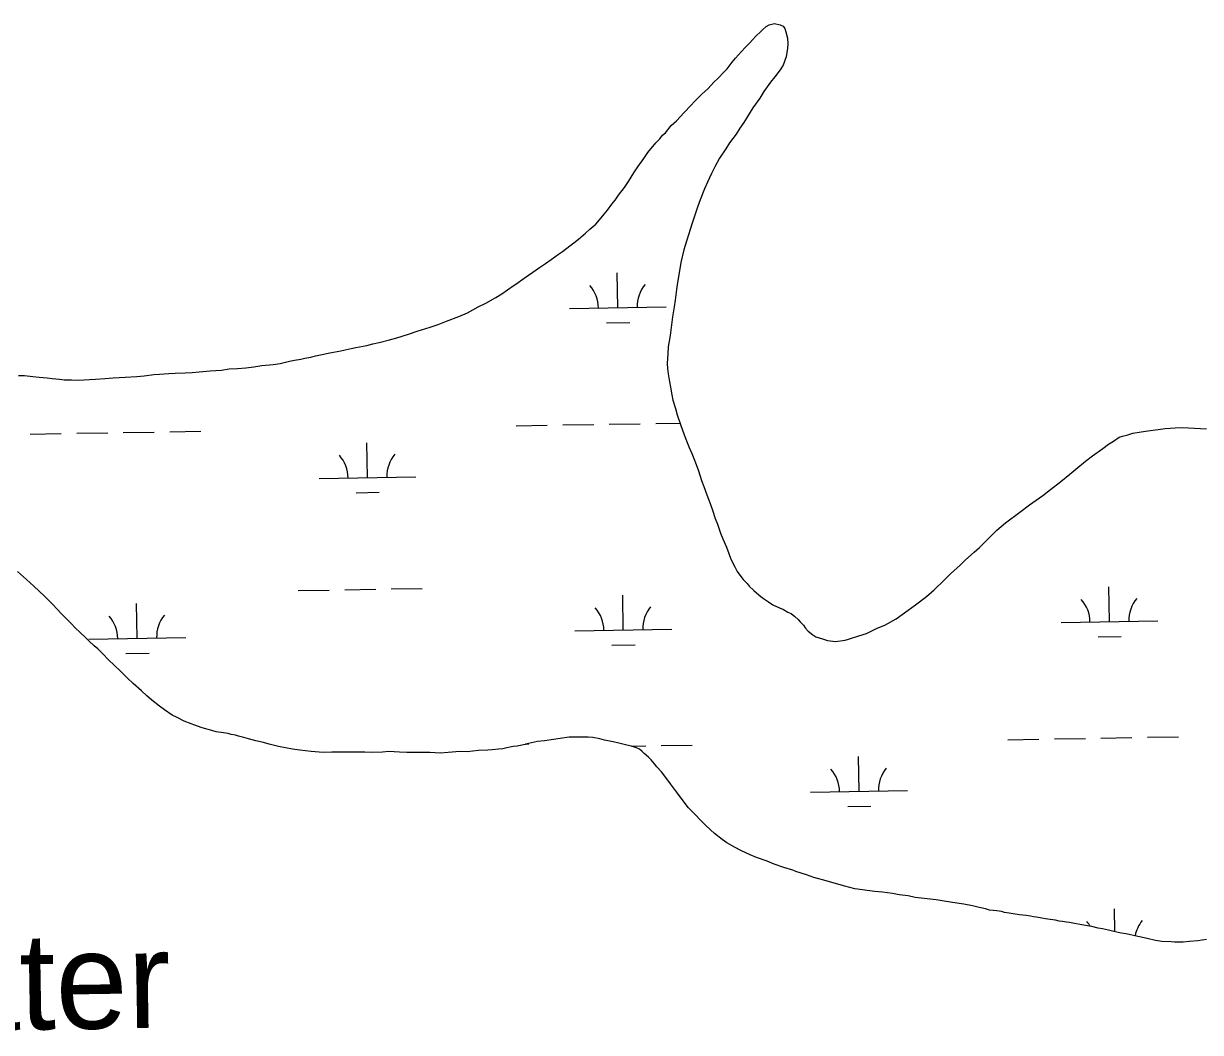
# Model space of a CAD drawing. Extents: x 3887375 to 3925618, y 296674 to 322633.
# Drawn here: x 3895306 to 3896521, y 317808 to 318849 of the extents above; entities that cross this region are included whole.
import ezdxf

# ---------------------------------------------------------------- set-up
doc = ezdxf.new("R2010")
doc.units = 0
for name, color, linetype in [('V-RIVR-IDEN', 7, 'Continuous'), ('V-TOPO-SHOR', 7, 'Continuous'), ('V-WETL-SWMP', 7, 'Continuous')]:
    doc.layers.add(name, color=color, linetype=linetype)

msp = doc.modelspace()

# ---------------------------------------------------------------- linework, layer by layer
at = {"layer": 'V-TOPO-SHOR'}
for points in [[(3896058.5, 318832.5), (3896062.2, 318836.7), (3896066.5, 318840.6), (3896068.7, 318842.7), (3896072.4, 318846.1), (3896075.5, 318847.8), (3896081, 318849.3), (3896087.1, 318848), (3896089.9, 318846.7), (3896091.7, 318844.2), (3896092.9, 318840.8), (3896094.6, 318834.1), (3896094.8, 318828.3), (3896094.4, 318823.7), (3896093.1, 318814.8), (3896089.9, 318806.3), (3896087, 318801.5), (3896081.4, 318794.2), (3896077.1, 318788.8), (3896070.2, 318779.1), (3896065.8, 318772.4), (3896058.9, 318762.4), (3896053.3, 318753.3), (3896049.5, 318747), (3896045.4, 318741.2), (3896041.7, 318735.2), (3896034.8, 318726.1), (3896030.7, 318720), (3896024.4, 318710.4), (3896019.4, 318701.3), (3896015.9, 318694.6), (3896012.1, 318685.5), (3896009, 318678.5), (3896004.2, 318667.2), (3896001.6, 318659.9), (3895998.1, 318649.3), (3895995.9, 318642.3), (3895992.7, 318632.2), (3895990.4, 318624.6), (3895987.5, 318615.8), (3895984.5, 318602.7), (3895983.2, 318594.1), (3895980.9, 318581.9), (3895979.8, 318574.6), (3895978.4, 318563.9), (3895977.4, 318556.9), (3895975.7, 318546.5), (3895974.3, 318535.5), (3895973.3, 318527.3), (3895971.3, 318515.7), (3895970.9, 318508.4), (3895970.4, 318498.3), (3895970.6, 318493.1), (3895971.5, 318487.8), (3895972.6, 318479.6), (3895973.7, 318474), (3895975.1, 318466.1), (3895976.2, 318460.5), (3895978.9, 318451.9), (3895980.6, 318445.5), (3895984.1, 318435.3), (3895987.9, 318424.9), (3895990.9, 318416.9), (3895992.9, 318411.6), (3895995.6, 318405.5)], [(3895885.9, 318633), (3895890.5, 318636.9), (3895896.7, 318642.3), (3895900.5, 318646.5), (3895905.2, 318652.5), (3895908.6, 318656.5), (3895913.3, 318662.8), (3895916.7, 318667), (3895920.2, 318672.2), (3895926.4, 318680), (3895930.5, 318686.1), (3895935.8, 318695.2), (3895939.9, 318701.3), (3895946.1, 318710), (3895950.5, 318716.1), (3895958.6, 318726.1), (3895962.7, 318730.3), (3895965.5, 318734.2), (3895968.6, 318736.6), (3895974.5, 318744.2), (3895979.8, 318749), (3895987.9, 318757.4), (3895994.7, 318764.7), (3895998.4, 318768.9), (3896002.5, 318772.8), (3896006.2, 318776.4), (3896012.7, 318782.4), (3896018.6, 318788.8), (3896023, 318793), (3896028.9, 318799), (3896032.3, 318802.6), (3896037.3, 318809.3), (3896040.7, 318813.5), (3896047, 318820.4), (3896050.7, 318824.4), (3896055.7, 318829.5), (3896058.5, 318832.5)], [(3895373.9, 318481.8), (3895380, 318482.3), (3895390.1, 318482.8), (3895398.4, 318483.5), (3895410.6, 318484.3), (3895422.9, 318485), (3895430.2, 318485.8), (3895440.4, 318486.9), (3895446.2, 318487.4), (3895455.7, 318488.2), (3895462.4, 318488.4), (3895472.8, 318488.8), (3895479.9, 318489), (3895487.2, 318489.8), (3895498.5, 318490.9), (3895510.2, 318491.6), (3895518.2, 318492.7), (3895526.7, 318493.2), (3895535.3, 318494), (3895543.6, 318494.8), (3895551.9, 318496.2), (3895563.5, 318497.5), (3895570.6, 318498.3), (3895580.4, 318500.6), (3895585.6, 318501.8), (3895592, 318502.9), (3895596.3, 318503.7), (3895602.5, 318504.9), (3895607.4, 318506.3), (3895612.3, 318507.2), (3895620.3, 318509.2), (3895625.8, 318510), (3895633.5, 318511.4), (3895637.8, 318512.6), (3895643.9, 318514), (3895648.8, 318514.9), (3895660.2, 318517.1), (3895666.6, 318518.6), (3895673.1, 318520), (3895683.8, 318522.9), (3895691.2, 318524.9), (3895703.2, 318528.7), (3895712.1, 318531.6), (3895725.6, 318535.7), (3895733.9, 318538.6), (3895742.5, 318541.9), (3895755.2, 318546.9), (3895764.1, 318550.7), (3895775.2, 318557), (3895783.2, 318560.8), (3895793.4, 318566.5), (3895799.6, 318570.3), (3895811.3, 318578.4), (3895814.1, 318580.2), (3895822.5, 318586.5), (3895831.7, 318592.8), (3895838.5, 318597.3), (3895844.7, 318601.5), (3895850.6, 318605.7), (3895858, 318611.1), (3895862.4, 318614), (3895869.8, 318619.7), (3895874.1, 318623), (3895878.8, 318626.6), (3895885.9, 318633)], [(3895300.5, 318486), (3895306.7, 318485.9), (3895315.5, 318485.1), (3895321.9, 318484.4), (3895330.2, 318483.4), (3895335.4, 318483), (3895343, 318482.3), (3895347.9, 318481.6), (3895355.2, 318481.5), (3895362.9, 318481), (3895373.9, 318481.8)], [(3896116, 318222.2), (3896120.6, 318218.2), (3896123.9, 318216.3), (3896130.6, 318214), (3896135.8, 318212.4), (3896144, 318211.4), (3896154.1, 318212.8), (3896157.5, 318213.9), (3896168.3, 318217.1), (3896176, 318219.8), (3896187.1, 318225.1), (3896195.1, 318228.3), (3896206.8, 318234.9), (3896219.2, 318243.9), (3896226.6, 318249.3), (3896238, 318258), (3896245.8, 318264.6), (3896256.3, 318274.8), (3896262.9, 318281.4), (3896272.8, 318290.2), (3896278.4, 318295.6), (3896287.4, 318303.7), (3896292.7, 318308.5), (3896302.6, 318318.5), (3896310.7, 318326.3), (3896319.7, 318333.8), (3896334.5, 318344.9), (3896344.4, 318352.4), (3896358, 318362), (3896366.1, 318368.3), (3896376.6, 318376.4), (3896385.9, 318384.2), (3896392.1, 318389.3), (3896402.3, 318397.7), (3896409.4, 318403.1), (3896420, 318410.6), (3896425.8, 318415.1), (3896431.1, 318418.3), (3896437, 318422.2), (3896440.4, 318423.4), (3896445.9, 318424.8), (3896451.1, 318426.3), (3896459.7, 318427.7), (3896466.4, 318428.8), (3896477.2, 318430.2), (3896484.5, 318431.3), (3896494.6, 318432), (3896502.3, 318432.2), (3896514.8, 318431.7), (3896527, 318430.9)], [(3895995.6, 318405.5), (3895997.9, 318400.3), (3896000.3, 318394.1), (3896002.6, 318387.6), (3896005.8, 318377.5), (3896008.2, 318371.3), (3896011.4, 318362.7), (3896014.7, 318353.8), (3896017, 318347), (3896019.9, 318338.4), (3896022.3, 318332.6), (3896025.5, 318323.3), (3896027.6, 318317.5), (3896031.4, 318308.6), (3896033.8, 318302.4), (3896036.1, 318296.3), (3896040, 318288.6), (3896042.6, 318283.6), (3896046.2, 318278.4), (3896048.9, 318275.3), (3896052.8, 318271.2), (3896054.9, 318268.4), (3896059.8, 318264.1), (3896064.9, 318259.7), (3896068.8, 318256.6), (3896074.9, 318252.5), (3896079.4, 318249.4), (3896086.1, 318246.2), (3896090.4, 318244.3), (3896094.9, 318241.8), (3896098.3, 318240.2), (3896102.2, 318237.1), (3896105.5, 318234), (3896107.6, 318231.8), (3896111.2, 318228.4), (3896112.7, 318225.6), (3896116, 318222.2)], [(3895316.5, 318268.5), (3895308.9, 318275.4), (3895299.6, 318283.8)], [(3895756.2, 318097.8), (3895744.2, 318096.7), (3895736.3, 318096.2), (3895725.3, 318096.7), (3895718.5, 318096.8), (3895708.1, 318096.7), (3895701.4, 318096.8), (3895694.1, 318097.2), (3895683.1, 318097.7), (3895676.3, 318097.2), (3895665.6, 318096.7), (3895658, 318097.1), (3895645.4, 318097), (3895636.6, 318097.2), (3895624, 318097), (3895615.1, 318096.9), (3895602.9, 318097.7), (3895591, 318099.1), (3895583.4, 318100.4), (3895576.1, 318101.8), (3895569, 318103.1), (3895559.3, 318105.4), (3895553.5, 318107), (3895545.6, 318109), (3895538, 318110.9), (3895533.1, 318112.2), (3895527.6, 318113.8), (3895524.6, 318114.8), (3895520.3, 318115.5), (3895517.2, 318116.4), (3895512.4, 318117.1), (3895504.7, 318118.2), (3895501.1, 318119.1), (3895497.7, 318120.1), (3895492.8, 318121.7), (3895489.2, 318122.7), (3895482.8, 318124.9), (3895478.8, 318126.5), (3895471.5, 318129.1), (3895464.3, 318132.9), (3895459.4, 318135.4), (3895451.2, 318140.7), (3895446.1, 318144.8), (3895438.2, 318151), (3895433.1, 318155.4), (3895427.7, 318160.6), (3895418.9, 318168.1), (3895413.2, 318173.7), (3895405.4, 318181.5), (3895400.2, 318186.2), (3895393, 318193.3), (3895388.5, 318198), (3895382.5, 318203.9), (3895378.8, 318207), (3895373.1, 318212), (3895369.8, 318215.4), (3895364.4, 318220.7), (3895359.2, 318225.6), (3895355.3, 318229.7), (3895349.3, 318235.9), (3895344.8, 318240.2), (3895340.6, 318244.9), (3895336, 318249.6), (3895327.6, 318258.3), (3895316.5, 318268.5)], [(3895973.8, 318064.4), (3895969.9, 318069.7), (3895964.5, 318076.8), (3895959.7, 318082.1), (3895957.3, 318085.2), (3895953.7, 318089.2), (3895951, 318092), (3895946.7, 318095.7), (3895944.6, 318097.9), (3895941.6, 318100.4), (3895938.6, 318101.7), (3895933.4, 318103.3), (3895928.8, 318104.3), (3895920.3, 318106.5), (3895914.5, 318107.9), (3895905.6, 318109.5), (3895900.8, 318110.8), (3895893.5, 318112.2), (3895888.6, 318112.8), (3895880.6, 318112.7), (3895869, 318112.5), (3895859.8, 318111.1), (3895843.8, 318108.9), (3895836.5, 318108.1), (3895824.2, 318105.3), (3895827.6, 318105.8), (3895823.6, 318105), (3895815.6, 318103.3), (3895811.3, 318103), (3895804.9, 318101.6), (3895800.6, 318100.7), (3895796, 318100.2), (3895789.5, 318099.4), (3895785, 318099.1), (3895775.5, 318099), (3895763.8, 318097.6), (3895756.2, 318097.8)], [(3896415.4, 317915.6), (3896408.7, 317917.3), (3896404.1, 317918), (3896398.3, 317919), (3896394.6, 317919.6), (3896391, 317920.3), (3896385.8, 317921.3), (3896382.7, 317921.7), (3896378.5, 317922.3), (3896375.1, 317922.7), (3896371.1, 317923.7), (3896365.7, 317924.4), (3896360.8, 317925.1), (3896357.1, 317925.7), (3896351.6, 317926.7), (3896348.6, 317927.1), (3896345.5, 317927.7), (3896340.9, 317928.4), (3896334.2, 317929.1), (3896327.5, 317930.2), (3896323.5, 317931.1), (3896318.7, 317931.8), (3896315.6, 317932.8), (3896310.7, 317933.5), (3896303.1, 317934.2), (3896298.8, 317935.5), (3896291.2, 317937.1), (3896285.4, 317938.5), (3896276.6, 317940.1), (3896269.2, 317941.2), (3896256.4, 317943.5), (3896247.9, 317944.8), (3896238.7, 317945.9), (3896226.5, 317947.3), (3896219.2, 317948.7), (3896209.7, 317950), (3896203, 317951.4), (3896192.6, 317952.7), (3896184.4, 317953.2), (3896171.9, 317954.9), (3896163.9, 317956.2), (3896153.6, 317958.8), (3896142.6, 317961.8), (3896134.4, 317964.3), (3896121.6, 317967.9), (3896114, 317970.5), (3896103.3, 317974), (3896100, 317975.3), (3896090.8, 317978.2), (3896080.8, 317981.4), (3896073.5, 317984.6), (3896062.6, 317988.4), (3896055.9, 317991.3), (3896046.5, 317995.7), (3896040.4, 317998.8), (3896031.9, 318003.6), (3896027.1, 318007), (3896019.2, 318013.2), (3896010.7, 318021), (3896005, 318026.6), (3895998.7, 318033.1), (3895992.4, 318039.7), (3895984.9, 318049.6), (3895980.1, 318056.1), (3895973.8, 318064.4)], [(3896527.2, 317903.8), (3896518.3, 317902.4), (3896509.4, 317901.7), (3896503, 317901.1), (3896494.1, 317901), (3896490.7, 317901.3), (3896480.9, 317901.8), (3896474.5, 317902.8), (3896465.7, 317904.8), (3896457.8, 317906.4), (3896453.2, 317907.7), (3896447.4, 317909), (3896443.7, 317909.7), (3896439.5, 317910.4), (3896435.8, 317911), (3896430, 317912.4), (3896426.1, 317913.3), (3896419.7, 317914.7), (3896415.4, 317915.6)]]:
    msp.add_lwpolyline(points, dxfattribs=at)
at = {"layer": 'V-WETL-SWMP'}
for p, q in [((3895919.3, 318555.9), (3895918.7, 318591.9)), ((3895869.3, 318555.1), (3895969.3, 318556.8)), ((3895907.6, 318540.3), (3895931.6, 318540.7)), ((3895814.5, 318434), (3895846.5, 318434.6)), ((3895862.5, 318434.9), (3895894.5, 318435.4)), ((3895910.5, 318435.7), (3895942.5, 318436.2)), ((3895958.5, 318436.5), (3895983.5, 318436.9)), ((3895312.7, 318425.4), (3895344.7, 318426)), ((3895360.7, 318426.3), (3895392.7, 318426.8)), ((3895408.7, 318427.1), (3895440.7, 318427.6)), ((3895456.7, 318427.9), (3895488.7, 318428.4)), ((3895660.8, 318380.7), (3895660.2, 318416.6)), ((3895610.9, 318379.8), (3895710.8, 318381.5)), ((3895649.1, 318365), (3895673.1, 318365.4)), ((3895589.4, 318264), (3895621.4, 318264.5)), ((3895637.4, 318264.8), (3895669.4, 318265.4)), ((3895685.4, 318265.6), (3895717.4, 318266.2)), ((3895925, 318223.3), (3895924.4, 318259.3)), ((3896426.9, 318231.9), (3896426.2, 318267.9)), ((3895423.2, 318214.7), (3895422.6, 318250.7)), ((3895875, 318222.4), (3895975, 318224.2)), ((3896376.9, 318231.1), (3896476.9, 318232.8)), ((3895373.2, 318213.8), (3895473.2, 318215.5)), ((3896415.1, 318216.3), (3896439.1, 318216.7)), ((3895411.5, 318199.1), (3895435.5, 318199.5)), ((3895913.3, 318207.7), (3895937.3, 318208.1)), ((3896466.1, 318112.5), (3896498.1, 318113.1)), ((3895933.1, 318103.4), (3895948.2, 318103.6)), ((3895964.2, 318103.9), (3895996.2, 318104.4)), ((3896322.1, 318110), (3896354.1, 318110.6)), ((3896370.1, 318110.9), (3896402.1, 318111.4)), ((3896418.1, 318111.7), (3896450.1, 318112.2)), ((3896168.4, 318056.6), (3896167.8, 318092.6)), ((3896118.4, 318055.8), (3896218.4, 318057.5)), ((3896156.7, 318041), (3896180.7, 318041.4)), ((3896432.4, 317911.8), (3896432, 317935.3))]:
    msp.add_line(p, q, dxfattribs=at)
for points in [[(3895666.6, 318518.6), (3895673.1, 318520), (3895683.8, 318522.9), (3895691.2, 318524.9), (3895703.2, 318528.7), (3895712.1, 318531.6), (3895725.6, 318535.7), (3895733.9, 318538.6), (3895742.5, 318541.9), (3895755.2, 318546.9), (3895764.1, 318550.7), (3895775.2, 318557), (3895783.2, 318560.8), (3895793.4, 318566.5), (3895799.6, 318570.3), (3895811.3, 318578.4), (3895814.1, 318580.2), (3895822.5, 318586.5), (3895831.7, 318592.8), (3895838.5, 318597.3), (3895844.7, 318601.5), (3895850.6, 318605.7), (3895858, 318611.1), (3895862.4, 318614), (3895869.8, 318619.7), (3895874.1, 318623), (3895878.8, 318626.6), (3895885.9, 318633), (3895890.5, 318636.9), (3895896.7, 318642.3), (3895900.5, 318646.5), (3895905.2, 318652.5), (3895908.6, 318656.5), (3895913.3, 318662.8), (3895916.7, 318667), (3895920.2, 318672.2), (3895926.4, 318680), (3895930.5, 318686.1), (3895935.8, 318695.2), (3895939.9, 318701.3), (3895946.1, 318710), (3895950.5, 318716.1), (3895958.6, 318726.1), (3895962.7, 318730.3), (3895965.5, 318734.2), (3895968.6, 318736.6), (3895974.5, 318744.2), (3895979.8, 318749), (3895987.9, 318757.4), (3895994.7, 318764.7), (3895998.4, 318768.9), (3896002.5, 318772.8), (3896006.2, 318776.4), (3896012.7, 318782.4), (3896018.6, 318788.8), (3896023, 318793), (3896028.9, 318799), (3896032.3, 318802.6), (3896037.3, 318809.3), (3896040.7, 318813.5), (3896047, 318820.4), (3896050.7, 318824.4), (3896055.7, 318829.5), (3896058.5, 318832.5), (3896062.2, 318836.7), (3896066.5, 318840.6), (3896068.7, 318842.7), (3896072.4, 318846.1), (3896075.5, 318847.8), (3896081, 318849.3), (3896087.1, 318848), (3896089.9, 318846.7), (3896091.7, 318844.2), (3896092.9, 318840.8), (3896094.6, 318834.1), (3896094.8, 318828.3), (3896094.4, 318823.7), (3896093.1, 318814.8), (3896089.9, 318806.3), (3896087, 318801.5), (3896081.4, 318794.2), (3896077.1, 318788.8), (3896070.2, 318779.1), (3896065.8, 318772.4), (3896058.9, 318762.4), (3896053.3, 318753.3), (3896049.5, 318747), (3896045.4, 318741.2), (3896041.7, 318735.2), (3896034.8, 318726.1), (3896030.7, 318720), (3896024.4, 318710.4), (3896019.4, 318701.3), (3896015.9, 318694.6), (3896012.1, 318685.5), (3896009, 318678.5), (3896004.2, 318667.2), (3896001.6, 318659.9), (3895998.1, 318649.3), (3895995.9, 318642.3), (3895992.7, 318632.2)], [(3895992.7, 318632.2), (3895990.4, 318624.6), (3895987.5, 318615.8), (3895984.5, 318602.7), (3895983.2, 318594.1), (3895980.9, 318581.9), (3895979.8, 318574.6), (3895978.4, 318563.9), (3895977.4, 318556.9), (3895975.7, 318546.5), (3895974.3, 318535.5), (3895973.3, 318527.3), (3895971.3, 318515.7), (3895970.9, 318508.4), (3895970.4, 318498.3), (3895970.6, 318493.1), (3895971.5, 318487.8), (3895972.6, 318479.6), (3895973.7, 318474), (3895975.1, 318466.1), (3895976.2, 318460.5), (3895978.9, 318451.9), (3895980.6, 318445.5), (3895984.1, 318435.3), (3895987.9, 318424.9), (3895990.9, 318416.9), (3895992.9, 318411.6), (3895995.6, 318405.5), (3895997.9, 318400.3), (3896000.3, 318394.1), (3896002.6, 318387.6), (3896005.8, 318377.5), (3896008.2, 318371.3), (3896011.4, 318362.7), (3896014.7, 318353.8), (3896017, 318347), (3896019.9, 318338.4), (3896022.3, 318332.6), (3896025.5, 318323.3), (3896027.6, 318317.5), (3896031.4, 318308.6), (3896033.8, 318302.4), (3896036.1, 318296.3), (3896040, 318288.6), (3896042.6, 318283.6), (3896046.2, 318278.4), (3896048.9, 318275.3), (3896052.8, 318271.2), (3896054.9, 318268.4), (3896059.8, 318264.1), (3896064.9, 318259.7), (3896068.8, 318256.6), (3896074.9, 318252.5), (3896079.4, 318249.4), (3896086.1, 318246.2), (3896090.4, 318244.3), (3896094.9, 318241.8), (3896098.3, 318240.2), (3896102.2, 318237.1), (3896105.5, 318234), (3896107.6, 318231.8), (3896111.2, 318228.4), (3896112.7, 318225.6), (3896116, 318222.2), (3896120.6, 318218.2), (3896123.9, 318216.3), (3896130.6, 318214), (3896135.8, 318212.4), (3896144, 318211.4), (3896154.1, 318212.8), (3896157.5, 318213.9), (3896168.3, 318217.1), (3896176, 318219.8), (3896187, 318225.1), (3896195.1, 318228.3), (3896206.8, 318234.9), (3896219.2, 318243.9), (3896226.6, 318249.3), (3896238, 318258), (3896245.8, 318264.6), (3896256.3, 318274.8), (3896262.9, 318281.4), (3896272.8, 318290.2), (3896278.4, 318295.6), (3896287.4, 318303.7), (3896292.7, 318308.5), (3896302.6, 318318.5), (3896310.7, 318326.3), (3896319.7, 318333.8), (3896334.5, 318344.9), (3896344.4, 318352.4), (3896358, 318362), (3896366.1, 318368.3), (3896376.6, 318376.4), (3896385.9, 318384.2), (3896392.1, 318389.3), (3896402.3, 318397.7), (3896409.4, 318403.1), (3896420, 318410.6), (3896425.8, 318415.1), (3896431.1, 318418.3)], [(3895300.5, 318486), (3895306.7, 318485.9), (3895315.5, 318485.1), (3895321.9, 318484.4), (3895330.2, 318483.4), (3895335.4, 318483), (3895343, 318482.3), (3895347.9, 318481.6), (3895355.2, 318481.5), (3895362.9, 318481), (3895373.9, 318481.8), (3895380, 318482.3), (3895390.1, 318482.8), (3895398.4, 318483.5), (3895410.6, 318484.3), (3895422.9, 318485), (3895430.2, 318485.8), (3895440.4, 318486.9), (3895446.2, 318487.4), (3895455.7, 318488.2), (3895462.4, 318488.4), (3895472.8, 318488.8), (3895479.9, 318489), (3895487.2, 318489.8), (3895498.5, 318490.9), (3895510.2, 318491.6), (3895518.2, 318492.7), (3895526.7, 318493.2), (3895535.3, 318494), (3895543.6, 318494.8), (3895551.9, 318496.2), (3895563.5, 318497.5), (3895570.6, 318498.3), (3895580.4, 318500.6), (3895585.6, 318501.8), (3895592, 318502.9), (3895596.3, 318503.7), (3895602.5, 318504.9), (3895607.4, 318506.3), (3895612.3, 318507.2), (3895620.3, 318509.2), (3895625.8, 318510), (3895633.5, 318511.4), (3895637.8, 318512.6), (3895643.9, 318514), (3895648.8, 318514.9), (3895660.2, 318517.1), (3895666.6, 318518.6)], [(3896431.1, 318418.3), (3896437, 318422.2), (3896440.4, 318423.4), (3896445.9, 318424.8), (3896451.1, 318426.3), (3896459.7, 318427.7), (3896466.4, 318428.8), (3896477.2, 318430.2), (3896484.5, 318431.3), (3896494.6, 318432), (3896502.3, 318432.2), (3896514.8, 318431.7), (3896527, 318430.9)], [(3895478.8, 318126.5), (3895471.5, 318129.1), (3895464.3, 318132.9), (3895459.4, 318135.4), (3895451.2, 318140.7), (3895446.1, 318144.8), (3895438.2, 318151), (3895433.1, 318155.4), (3895427.7, 318160.6), (3895418.9, 318168.1), (3895413.2, 318173.7), (3895405.4, 318181.5), (3895400.2, 318186.2), (3895393, 318193.3), (3895388.5, 318198), (3895382.5, 318203.9), (3895378.8, 318207), (3895373.1, 318212), (3895369.8, 318215.4), (3895364.4, 318220.7), (3895359.2, 318225.6), (3895355.3, 318229.7), (3895349.3, 318235.9), (3895344.8, 318240.2), (3895340.6, 318244.9), (3895336, 318249.6), (3895327.6, 318258.3), (3895316.5, 318268.5), (3895308.9, 318275.4), (3895299.6, 318283.8)], [(3896192.6, 317952.7), (3896184.4, 317953.2), (3896171.9, 317954.9), (3896163.9, 317956.2), (3896153.6, 317958.8), (3896142.6, 317961.8), (3896134.4, 317964.3), (3896121.6, 317967.9), (3896114, 317970.5), (3896103.3, 317974), (3896100, 317975.3), (3896090.8, 317978.2), (3896080.8, 317981.4), (3896073.5, 317984.6), (3896062.6, 317988.4), (3896055.9, 317991.3), (3896046.5, 317995.7), (3896040.4, 317998.8), (3896031.9, 318003.6), (3896027, 318007), (3896019.2, 318013.2), (3896010.7, 318021), (3896005, 318026.6), (3895998.7, 318033.1), (3895992.4, 318039.7), (3895984.9, 318049.6), (3895980.1, 318056.1), (3895973.8, 318064.4), (3895969.9, 318069.7), (3895964.5, 318076.8), (3895959.7, 318082.1), (3895957.3, 318085.2), (3895953.7, 318089.2), (3895951, 318092), (3895946.7, 318095.7), (3895944.6, 318097.9), (3895941.6, 318100.4), (3895938.6, 318101.7), (3895933.4, 318103.3), (3895928.8, 318104.3), (3895920.3, 318106.5), (3895914.5, 318107.9), (3895905.7, 318109.5), (3895900.8, 318110.8), (3895893.5, 318112.2), (3895888.6, 318112.8), (3895880.6, 318112.7), (3895869, 318112.5), (3895859.8, 318111.1), (3895843.8, 318108.9), (3895836.5, 318108.1), (3895824.2, 318105.3), (3895827.6, 318105.8), (3895823.6, 318105), (3895815.6, 318103.3), (3895811.3, 318103), (3895804.9, 318101.6), (3895800.6, 318100.7), (3895796, 318100.2), (3895789.6, 318099.4), (3895785, 318099.1), (3895775.5, 318099), (3895763.8, 318097.6), (3895756.2, 318097.8), (3895744.2, 318096.7), (3895736.3, 318096.2), (3895725.3, 318096.7), (3895718.5, 318096.8), (3895708.1, 318096.7), (3895701.4, 318096.8), (3895694.1, 318097.2), (3895683.1, 318097.7), (3895676.3, 318097.2), (3895665.6, 318096.7), (3895658, 318097.1), (3895645.4, 318097), (3895636.6, 318097.2), (3895624, 318097), (3895615.1, 318096.9), (3895602.9, 318097.7), (3895591, 318099.1), (3895583.4, 318100.4), (3895576.1, 318101.8), (3895569, 318103.1), (3895559.3, 318105.4), (3895553.5, 318107), (3895545.6, 318109), (3895538, 318110.9), (3895533.1, 318112.2), (3895527.6, 318113.8), (3895524.6, 318114.8), (3895520.3, 318115.5), (3895517.2, 318116.4), (3895512.4, 318117.1), (3895504.7, 318118.2), (3895501.1, 318119.1), (3895497.7, 318120.1), (3895492.8, 318121.7), (3895489.2, 318122.7), (3895482.8, 318124.9), (3895478.8, 318126.5)], [(3896527.2, 317903.8), (3896518.3, 317902.4), (3896509.4, 317901.7), (3896503, 317901.1), (3896494.1, 317901), (3896490.7, 317901.3), (3896480.9, 317901.8), (3896474.5, 317902.8), (3896465.7, 317904.8), (3896457.8, 317906.4), (3896453.2, 317907.7), (3896447.4, 317909), (3896443.7, 317909.7), (3896439.5, 317910.4), (3896435.8, 317911), (3896430, 317912.4), (3896426.1, 317913.3), (3896419.7, 317914.7), (3896415.4, 317915.6), (3896408.7, 317917.3), (3896404.1, 317918), (3896398.3, 317919), (3896394.6, 317919.6), (3896391, 317920.3), (3896385.8, 317921.3), (3896382.7, 317921.7), (3896378.5, 317922.3), (3896375.1, 317922.7), (3896371.1, 317923.7), (3896365.7, 317924.4), (3896360.8, 317925.1), (3896357.1, 317925.7), (3896351.6, 317926.7), (3896348.6, 317927.1), (3896345.5, 317927.7), (3896340.9, 317928.4), (3896334.2, 317929.1), (3896327.5, 317930.2), (3896323.5, 317931.1), (3896318.7, 317931.8), (3896315.6, 317932.8), (3896310.7, 317933.5), (3896303.1, 317934.2), (3896298.8, 317935.5), (3896291.2, 317937.1), (3896285.4, 317938.5), (3896276.6, 317940.1), (3896269.2, 317941.2), (3896256.4, 317943.5), (3896247.9, 317944.9), (3896238.7, 317945.9), (3896226.5, 317947.3), (3896219.2, 317948.7), (3896209.7, 317950), (3896203, 317951.4), (3896192.6, 317952.7)]]:
    msp.add_lwpolyline(points, dxfattribs=at)
for centre, start, end in [((3895864.1, 318555.5), 0.2115, 41.7552), ((3895974.5, 318557.4), 140.2115, 181.7552), ((3895716.1, 318382.1), 140.2115, 181.7552), ((3895605.6, 318380.2), 0.2115, 41.7552), ((3895980.3, 318224.7), 140.2115, 181.7552), ((3896371.6, 318231.4), 0.2115, 41.7552), ((3896482.1, 318233.3), 140.2115, 181.7552), ((3895367.9, 318214.2), 0.2115, 41.7552), ((3895478.4, 318216.1), 140.2115, 181.7552), ((3895869.8, 318222.8), 0.2115, 41.7552), ((3896113.1, 318056.2), 0.2115, 41.7552), ((3896223.6, 318058.1), 140.2115, 181.7552), ((3896377.3, 317898.8), 32.0101, 41.7552), ((3896487.8, 317900.7), 140.2115, 168.5562)]:
    msp.add_arc(centre, 35.2, start, end, dxfattribs=at)

# ---------------------------------------------------------------- texts
at = {"layer": 'V-RIVR-IDEN'}
msp.add_text('Water', height=100, rotation=0.8972, dxfattribs=at).set_placement((3895101.8, 317807.4))

doc.saveas('drawing.dxf')
